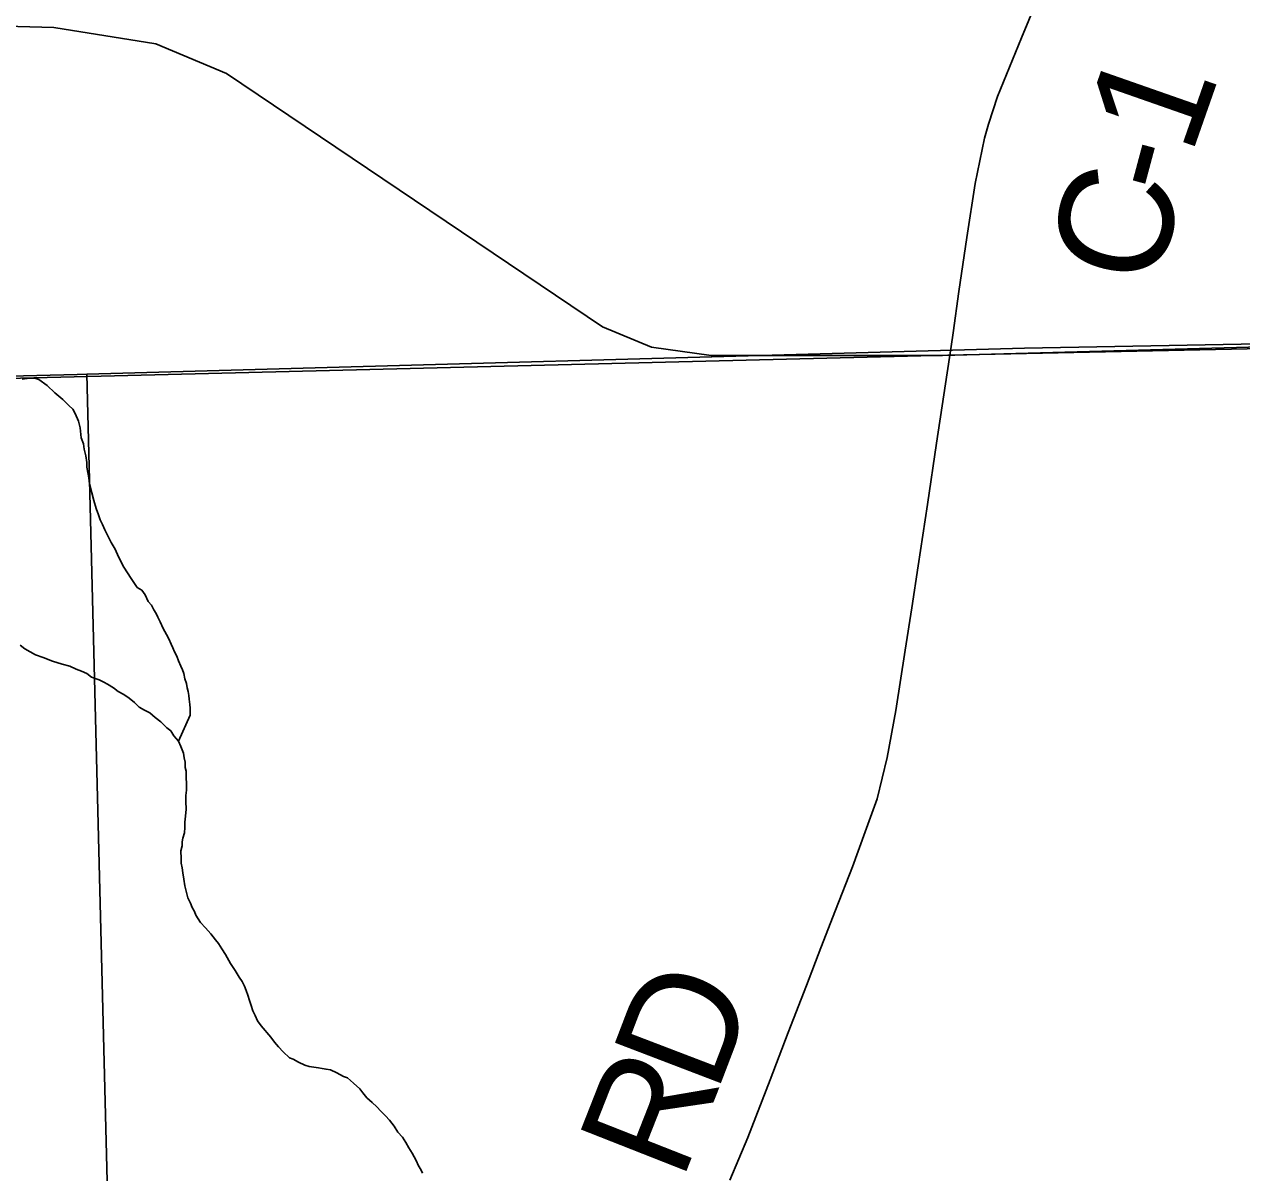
# Model space of a CAD drawing. Extents: x 103424 to 290657, y 38711 to 110967.
# Drawn here: x 214251.1467 to 214251.4517, y 40208.6283 to 40208.9161 of the extents above; entities that cross this region are included whole.
import ezdxf

# ---------------------------------------------------------------- set-up
doc = ezdxf.new("R2010")
doc.units = 0
for name, color, linetype in [('GM_X_Corporation', 7, 'Continuous'), ('GM_X_County_Road', 7, 'Continuous'), ('GM_X_County_Road_Text', 7, 'Continuous'), ('GM_X_Minor_River', 7, 'Continuous'), ('GM_X_Rail_Line', 7, 'Continuous')]:
    doc.layers.add(name, color=color, linetype=linetype)

msp = doc.modelspace()

# ---------------------------------------------------------------- linework, layer by layer
at = {"layer": 'GM_X_Corporation'}
msp.add_lwpolyline([(214253.00988, 40211.04357), (214253.02982, 40210.15917), (214253.03816, 40209.68571), (214253.03884, 40209.64149), (214253.03938, 40209.58281), (214253.04007, 40209.5319), (214253.04048, 40209.50556), (214253.0417, 40209.42491), (214253.04293, 40209.3635), (214253.04334, 40209.31505), (214253.04389, 40209.27029), (214253.04443, 40209.20192), (214253.04913, 40209.1185), (214253.05193, 40208.86157), (214252.88558, 40208.86006), (214252.88546, 40208.86005), (214252.37731, 40208.84757), (214251.86746, 40208.84353), (214251.37809, 40208.8332), (214250.68423, 40208.81599)], dxfattribs=at)
for points in [[(214250.69191, 40208.30125), (214253.06696, 40208.30125), (214253.06682, 40208.31021), (214253.06246, 40208.47339), (214253.05193, 40208.86157), (214252.88558, 40208.86006), (214252.88546, 40208.86005), (214252.37731, 40208.84757), (214251.86746, 40208.84353), (214251.37809, 40208.8332), (214250.68423, 40208.81599), (214250.68656, 40208.66767), (214250.69144, 40208.40851)], [(214251.1756, 40208.30125), (214251.59487, 40208.30125), (214251.65436, 40208.30266), (214251.64186, 40208.83944), (214251.63268, 40208.83926), (214251.39726, 40208.83493), (214251.16238, 40208.82838)], [(214250.69311, 40208.30125), (214251.1756, 40208.30125), (214251.16238, 40208.82838), (214251.15995, 40208.82835), (214250.9238, 40208.82246), (214250.68588, 40208.81652), (214250.69279, 40208.4177)]]:
    msp.add_lwpolyline(points, close=True, dxfattribs=at)
at = {"layer": 'GM_X_County_Road'}
msp.add_line((214251.3789, 40208.83535), (214251.37938, 40208.83879), dxfattribs=at)
for points in [[(214251.37938, 40208.83879), (214251.38083, 40208.8491), (214251.38286, 40208.86263), (214251.38489, 40208.87616), (214251.38727, 40208.88756), (214251.38824, 40208.89108), (214251.3905, 40208.89799), (214251.39352, 40208.90534), (214251.39654, 40208.91269), (214251.40244, 40208.92706)], [(214251.32349, 40208.62641), (214251.32799, 40208.63709), (214251.33356, 40208.65159), (214251.3381, 40208.6634), (214251.34263, 40208.67521), (214251.34628, 40208.68465), (214251.34993, 40208.6941), (214251.35416, 40208.70499), (214251.35736, 40208.71374), (214251.36041, 40208.72201), (214251.36291, 40208.73235), (214251.36506, 40208.74409), (214251.36742, 40208.75922), (214251.36904, 40208.76982), (214251.37066, 40208.78041), (214251.37296, 40208.79577), (214251.37527, 40208.81113), (214251.37708, 40208.82324), (214251.3789, 40208.83535)]]:
    msp.add_lwpolyline(points, dxfattribs=at)
at = {"layer": 'GM_X_Minor_River'}
for points in [[(214251.14612, 40208.82717), (214251.14801, 40208.82741), (214251.14935, 40208.82743), (214251.1503, 40208.82708), (214251.15243, 40208.8256), (214251.15437, 40208.82374), (214251.15631, 40208.82208), (214251.15786, 40208.82059), (214251.15883, 40208.81966), (214251.15943, 40208.81853), (214251.16023, 40208.81665), (214251.16064, 40208.81495), (214251.16089, 40208.81249), (214251.16149, 40208.81098), (214251.16171, 40208.80965), (214251.16212, 40208.80795), (214251.16235, 40208.80625), (214251.16238, 40208.80511), (214251.16259, 40208.80378), (214251.16281, 40208.80246), (214251.16303, 40208.80094), (214251.16408, 40208.79679), (214251.16469, 40208.79471), (214251.16529, 40208.7932), (214251.1657, 40208.79188), (214251.1663, 40208.79076), (214251.1669, 40208.78944), (214251.16769, 40208.78775), (214251.16848, 40208.78624), (214251.16947, 40208.78455), (214251.17027, 40208.78267), (214251.17166, 40208.78004), (214251.17343, 40208.77723), (214251.175, 40208.77498), (214251.17616, 40208.77425), (214251.17694, 40208.77313), (214251.17774, 40208.77144), (214251.17852, 40208.7705), (214251.17912, 40208.76937), (214251.17971, 40208.76844), (214251.18011, 40208.7675), (214251.1807, 40208.76637), (214251.1815, 40208.76468), (214251.18229, 40208.76317), (214251.18289, 40208.76205), (214251.18349, 40208.76073), (214251.18388, 40208.75979), (214251.18429, 40208.75885), (214251.18488, 40208.75772), (214251.18529, 40208.75659), (214251.18588, 40208.75527), (214251.18628, 40208.75433), (214251.18669, 40208.75339), (214251.1869, 40208.75207), (214251.18731, 40208.75093), (214251.18752, 40208.7498), (214251.18773, 40208.74885)], [(214251.14564, 40208.76048), (214251.1468, 40208.75955), (214251.14815, 40208.75882), (214251.14949, 40208.75809), (214251.15141, 40208.75737), (214251.15371, 40208.75647), (214251.1562, 40208.75577), (214251.15811, 40208.75524), (214251.15965, 40208.75451), (214251.16099, 40208.75397), (214251.16234, 40208.75343), (214251.1635, 40208.75251), (214251.16542, 40208.75179), (214251.16657, 40208.75124), (214251.16753, 40208.75069), (214251.16907, 40208.74978), (214251.17023, 40208.74885), (214251.17158, 40208.74812), (214251.17293, 40208.7472), (214251.17429, 40208.74609), (214251.17545, 40208.74498), (214251.1768, 40208.74425), (214251.17815, 40208.74351), (214251.1795, 40208.7424), (214251.18086, 40208.74129), (214251.18241, 40208.73981), (214251.18338, 40208.73907), (214251.18417, 40208.73776), (214251.18533, 40208.73645), (214251.18593, 40208.73513), (214251.18654, 40208.73344), (214251.18676, 40208.7323), (214251.18697, 40208.73117), (214251.187, 40208.72984), (214251.18721, 40208.72889), (214251.18731, 40208.72414), (214251.18715, 40208.72281), (214251.18718, 40208.72129), (214251.18722, 40208.71939), (214251.18707, 40208.71768), (214251.18691, 40208.71616)], [(214251.18773, 40208.74885), (214251.18794, 40208.74791), (214251.18796, 40208.74696), (214251.18818, 40208.74563), (214251.1882, 40208.74468), (214251.18824, 40208.74297), (214251.18533, 40208.73645)], [(214251.18691, 40208.71616), (214251.18694, 40208.71483), (214251.18678, 40208.71349), (214251.18642, 40208.71216), (214251.18625, 40208.7112), (214251.18627, 40208.71025), (214251.18592, 40208.70892), (214251.18596, 40208.70702), (214251.18599, 40208.70588), (214251.1862, 40208.70474), (214251.18642, 40208.70342), (214251.18664, 40208.7019), (214251.18687, 40208.7002), (214251.18729, 40208.6985), (214251.18769, 40208.69717), (214251.18829, 40208.69586), (214251.1887, 40208.69473), (214251.18929, 40208.69379), (214251.18969, 40208.69285), (214251.19028, 40208.69191), (214251.19087, 40208.69097), (214251.19204, 40208.68967), (214251.1934, 40208.68818), (214251.19458, 40208.68668), (214251.19536, 40208.68575), (214251.19615, 40208.68444), (214251.19713, 40208.68294), (214251.19832, 40208.68069), (214251.19949, 40208.679), (214251.20048, 40208.67731), (214251.20127, 40208.67619), (214251.20186, 40208.67506), (214251.20227, 40208.67393), (214251.20267, 40208.6728), (214251.20308, 40208.67148), (214251.20349, 40208.67016), (214251.2039, 40208.66884), (214251.20449, 40208.66771), (214251.20509, 40208.66639), (214251.20607, 40208.66508), (214251.20841, 40208.66229), (214251.20939, 40208.66098), (214251.21036, 40208.65986), (214251.21153, 40208.65855), (214251.21309, 40208.65707), (214251.21405, 40208.65671), (214251.21539, 40208.65598), (214251.21693, 40208.65525), (214251.21808, 40208.6549), (214251.21922, 40208.65473), (214251.22037, 40208.65457), (214251.22132, 40208.6544), (214251.22228, 40208.65423), (214251.22342, 40208.65406), (214251.22496, 40208.65334), (214251.22669, 40208.65242), (214251.22765, 40208.65206), (214251.2292, 40208.65077), (214251.23075, 40208.64928), (214251.23153, 40208.64835), (214251.23251, 40208.64704), (214251.23387, 40208.64593), (214251.23503, 40208.64482), (214251.23601, 40208.6437), (214251.23717, 40208.64258), (214251.23815, 40208.64146), (214251.23932, 40208.63997), (214251.2403, 40208.63847), (214251.24147, 40208.63717), (214251.24226, 40208.63585), (214251.24305, 40208.63454), (214251.24384, 40208.63323), (214251.24483, 40208.63135), (214251.24543, 40208.63003), (214251.24602, 40208.62909), (214251.24642, 40208.62815)]]:
    msp.add_lwpolyline(points, dxfattribs=at)
at = {"layer": 'GM_X_Rail_Line'}
msp.add_lwpolyline([(214250.85343, 40208.92373), (214251.15406, 40208.91532), (214251.17964, 40208.91122), (214251.19738, 40208.90372), (214251.29151, 40208.84026), (214251.30379, 40208.83514), (214251.3188, 40208.83309), (214251.37678, 40208.83309), (214251.78779, 40208.8443), (214251.85638, 40208.84426), (214252.4323, 40208.85042), (214252.4466, 40208.85011), (214252.51437, 40208.85128), (214252.72195, 40209.06672), (214252.74642, 40209.09313), (214252.75468, 40209.11793), (214252.75744, 40209.14216), (214252.74918, 40209.16751), (214252.74808, 40209.18073), (214252.75028, 40209.19119), (214252.75909, 40209.20442), (214253.0438, 40209.48592), (214253.15258, 40209.58733)], dxfattribs=at)

# ---------------------------------------------------------------- texts
at = {"layer": 'GM_X_County_Road_Text'}
for s, rotation, p in [('1', 70.6994, (214251.439, 40208.88282)), ('-', 75.0057, (214251.43614, 40208.87209)), ('C', 76.3556, (214251.43068, 40208.84958)), ('D', 69.0742, (214251.3201, 40208.64781)), ('R', 68.5102, (214251.31144, 40208.62581))]:
    msp.add_text(s, height=0.02841, rotation=rotation, dxfattribs=at).set_placement(p)

doc.saveas('drawing.dxf')
